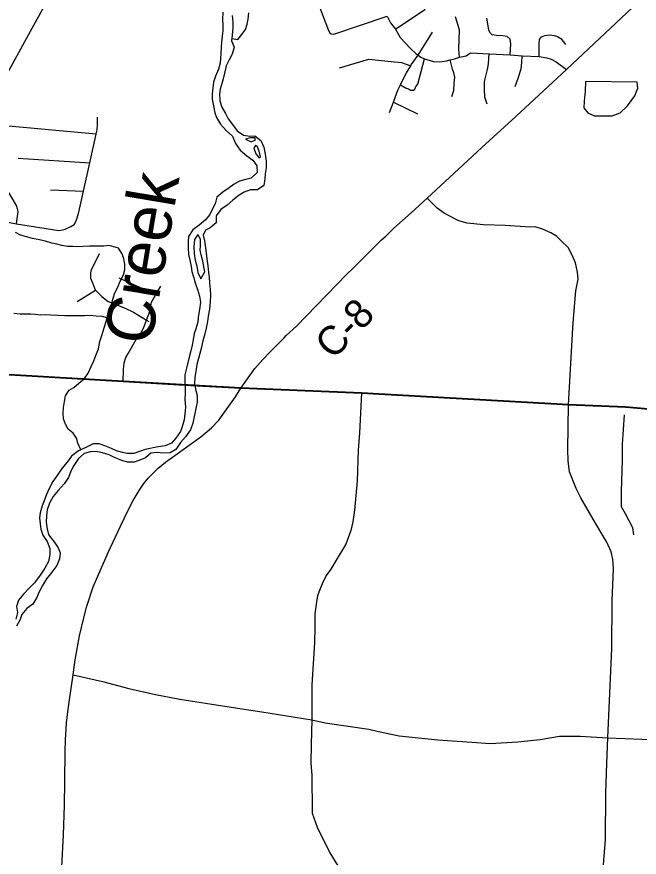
# Model space of a CAD drawing. Extents: x 114843 to 284848, y 317643 to 566895.
# Drawn here: x 225346 to 231812, y 417072 to 425802 of the extents above; entities that cross this region are included whole.
import ezdxf

# ---------------------------------------------------------------- set-up
doc = ezdxf.new("R2010")
doc.units = 0
for name, color, linetype in [('GM_X_City_Street', 7, 'Continuous'), ('GM_X_County_Road', 7, 'Continuous'), ('GM_X_County_Road_Text', 7, 'Continuous'), ('GM_X_Major_River', 7, 'Continuous'), ('GM_X_Major_River_Text', 7, 'Continuous'), ('GM_X_Minor_Lake', 7, 'Continuous'), ('GM_X_Minor_River', 7, 'Continuous'), ('GM_X_State_Route', 7, 'Continuous'), ('GM_X_Township', 7, 'Continuous')]:
    doc.layers.add(name, color=color, linetype=linetype)

msp = doc.modelspace()

# ---------------------------------------------------------------- linework, layer by layer
at = {"layer": 'GM_X_City_Street'}
for p, q in [((229513.9, 425402.3), (229664.1, 425641.5)), ((229257.7, 424914.8), (229507.9, 424794.2)), ((224951.2, 424696.3), (226171.7, 424587.9)), ((225360, 424334), (226104.7, 424283.3)), ((225697.1, 424004.5), (226039, 423989.1)), ((226405.5, 423088.9), (226791.2, 422918.3)), ((225971.8, 422845.1), (226163.8, 422963.7)), ((231485.5, 418310.8), (232458.8, 418277.5))]:
    msp.add_line(p, q, dxfattribs=at)
for points in [[(228503.3, 425991.2), (228487.2, 425949.1), (228483.1, 425921.1), (228584.4, 425660.3), (228596.4, 425634.2), (228610.4, 425626.2), (228638.3, 425620.1), (229193.4, 425807.4)], [(229279.5, 425673.5), (229584.7, 425878.2), (229622.9, 425974.2)], [(229193.4, 425807.4), (229226.4, 425740.8), (229279.5, 425673.5), (229330, 425586.2), (229435.7, 425471.7), (229489.6, 425419.5), (229513.9, 425402.3), (229543.4, 425381.3), (229583, 425365), (229675.3, 425338.9), (229741.3, 425334.7), (229809.3, 425344.6), (229848, 425353.7), (229893.3, 425364.4), (229943.4, 425382.8), (230013.3, 425396.2), (230059.1, 425428.6), (230254.1, 425418.9), (230471.4, 425406.9), (230596.1, 425395.5), (230773.8, 425388.1), (230851.8, 425376.8), (230896.1, 425362.1), (230950.5, 425335.4), (231054.8, 425253)], [(229943.4, 425382.8), (229937.6, 425466.5), (229946, 425662.9), (229932.2, 425711), (229902.4, 425801.2)], [(230471.4, 425406.9), (230477.9, 425520.5), (230472.6, 425568.5), (230441.6, 425596.7), (230393.4, 425605), (230330.5, 425607), (230284.8, 425614.1), (230258.7, 425637.3), (230250, 425666.1), (230230.3, 425786.4)], [(230773.8, 425388.1), (230770.8, 425487.7), (230771.5, 425518.8), (230777.2, 425567), (230795.1, 425593.3), (230830.1, 425608.6), (230880.2, 425613), (230929.4, 425609.3), (230963.6, 425598.5), (230998.9, 425576.7), (231047, 425514.9)], [(229218.1, 424809), (229257.7, 424914.8), (229262.3, 424927.2), (229304.6, 425039.2), (229330.9, 425094.3), (229342.8, 425119.3), (229395.1, 425219.4), (229438, 425294.1), (229443.3, 425303.4), (229513.9, 425402.3)], [(230233.3, 424894.4), (230208, 424968.2), (230203.7, 425052.1), (230204.4, 425131.1), (230234.3, 425255.9), (230246.3, 425314), (230254.1, 425418.9)], [(228697.4, 425271.2), (229003.6, 425360.6), (229233.4, 425336), (229341.4, 425325.7), (229438, 425294.1)], [(229330.9, 425094.3), (229384.7, 425065.1), (229414.6, 425053), (229436.6, 425040.9), (229468.6, 425038.8), (229480.6, 425050.8), (229492.7, 425076.9), (229512.7, 425100.8), (229583, 425365)], [(229864.3, 424975.7), (229886.4, 425035.8), (229890.7, 425113.9), (229894.8, 425176), (229884.9, 425220.1), (229871, 425258.3), (229848, 425353.7)], [(230523.1, 425077.9), (230554.6, 425163.2), (230584.7, 425262.1), (230592.8, 425326.3), (230596.1, 425395.5)], [(225906, 423623.2), (225942.1, 423643.1), (225958.2, 423677.1), (225972.3, 423715.2), (225990.4, 423771.3), (226039, 423989.1), (226104.7, 424283.3), (226164.4, 424550.3), (226170.4, 424582.4), (226171.7, 424587.9), (226180.5, 424626.4), (226184.7, 424682.5), (226182.8, 424760.7)], [(225342.1, 423651.5), (225360.6, 423780.9), (225352.7, 423807), (225342.8, 423843.1), (225230.5, 424029.9), (225222.5, 424043.3), (225046.1, 424336.8), (225028.2, 424358.9), (224894.3, 424367.2)], [(224459.6, 423816.9), (225342.1, 423651.5), (225784, 423583.4), (225820, 423587.3), (225850, 423597.3), (225906, 423623.2)], [(226163.8, 422963.7), (226135.4, 423035.3), (226113.3, 423084.8), (226114.1, 423141.8), (226123.4, 423173.8), (226205, 423343.3)], [(226163.8, 422963.7), (226230.8, 422895.6), (226295.2, 422843.9), (226373.3, 422814.3), (226471.4, 422775.3), (226556.9, 422732.6), (226601.8, 422706.9), (226694.6, 422650.9), (226718.8, 422636.2)], [(226694.6, 422650.9), (226728.3, 422739.6), (226744.1, 422838.4), (226791.2, 422918.3), (226841.6, 423003.6)], [(226451.7, 422012.8), (226455, 422136.7), (226462.8, 422207.8), (226479.2, 422262.2), (226503.9, 422305.5), (226585.1, 422448.4), (226622.8, 422495.7), (226663.4, 422568.8), (226694.6, 422650.9)], [(228928, 421892.9), (228904.5, 421482), (228891, 421301.2), (228880.1, 420982.4), (228853.8, 420676.7), (228837.6, 420557.1), (228815.5, 420465.9), (228765.3, 420325.1), (228673.8, 420175.2), (228606.5, 420064.9), (228559, 419997.3), (228517.9, 419911.6), (228482.5, 419825.6), (228471, 419785.5), (228462.1, 419748.1), (228441.8, 419599.4), (228440.4, 419462.9), (228439.2, 419300.4), (228410.6, 418861.3), (228409.7, 418497.6), (228404.5, 418242.2), (228401.2, 418052.7), (228411.5, 417921), (228414.1, 417546.3)], [(231755.4, 420422.1), (231747.2, 420493.5), (231670.8, 420637.8), (231627.8, 420710.9), (231628.5, 420873.1), (231636.8, 421195.3), (231637.6, 421226.6), (231638.5, 421363.8), (231658.2, 421665.7)], [(225929.8, 418964.7), (226236.7, 418895.7), (226509, 418825.7), (226785.8, 418763.8), (227040, 418713), (227526.1, 418637.2), (227890.1, 418582.1), (228409.7, 418497.6)], [(228409.7, 418497.6), (228550, 418466.9), (229003.5, 418403.1), (229103.7, 418376.7), (229317.9, 418332.3), (229719.8, 418292.9), (230072.9, 418267.1)], [(230072.9, 418267.1), (230262.7, 418253.2), (230551.7, 418271.6), (230782.9, 418294.9), (230985.1, 418328.9), (231199.1, 418330.5), (231485.5, 418310.8)], [(228414.1, 417546.3), (228414.2, 417530.5), (228466, 417384.8), (228596.6, 417115.7), (228709.7, 416938.7), (228817.2, 416804.4), (229025.4, 416586.7), (229187.2, 416459.3), (229404.9, 416330.7), (229578.2, 416249.3), (229737.2, 416192.4), (229869.4, 416174.3), (230052.9, 416160.7), (230541.9, 416123), (231046.1, 416093.8), (231366.9, 416079.4)]]:
    msp.add_lwpolyline(points, dxfattribs=at)
at = {"layer": 'GM_X_County_Road'}
for p, q in [((228087.4, 422431.3), (228123.9, 422468.5)), ((226451.7, 422012.8), (227089.4, 421976.6)), ((227089.4, 421976.6), (227674, 421943.4))]:
    msp.add_line(p, q, dxfattribs=at)
for points in [[(229178, 423524.4), (229263.6, 423605.4), (229441.3, 423766.4), (229610.3, 423917.9), (229982.9, 424265), (230176, 424444.6), (230528.7, 424767.4), (231054.8, 425253), (231743.7, 425897.8), (231784.7, 425936.3)], [(231130.2, 422667.4), (231152.5, 422956.6), (231177.9, 423076.4), (231170.2, 423150.7), (231151.5, 423245.1), (231114.9, 423325.9), (231074.7, 423406.7), (231002.2, 423473.7), (230951.4, 423524), (230893.5, 423557.4), (230806.8, 423597.3), (230731, 423620.4), (230674.3, 423616.9), (230576.8, 423623.7), (230420.1, 423632.4), (230195.4, 423641.9), (230024.6, 423659.2), (229936.7, 423683.2), (229887.9, 423705.4), (229786.8, 423761.1), (229711.8, 423813.5), (229610.3, 423917.9)], [(228835.6, 423188.1), (229135.2, 423483.8), (229178, 423524.4)], [(228123.9, 422468.5), (228145.9, 422490.8), (228252.6, 422587.3), (228774.9, 423128.2), (228835.6, 423188.1)], [(231078.9, 421772), (231122.5, 422567.5), (231130.2, 422667.4)], [(227674, 421943.4), (227818.3, 422149.6), (227901.9, 422242.2), (227981.1, 422324.4), (228083.7, 422427.6), (228087.4, 422431.3)], [(223922.2, 422159.1), (225143.8, 422091), (226451.7, 422012.8)], [(225953, 419122.8), (225998, 419371.5), (226037.6, 419545.4), (226073.9, 419680.2), (226138.5, 419879.5), (226294.7, 420237.4), (226422.9, 420511.8), (226507.7, 420682.5), (226554.7, 420776.6), (226615.6, 420882.1), (226665.4, 420953.6), (226709.3, 421008.7), (226771.3, 421073.4), (226814.5, 421113.6), (226891.8, 421175.7), (227012.3, 421263.2), (227137.4, 421352), (227259.2, 421438), (227368.8, 421533.4), (227446.3, 421612.1), (227617.3, 421854.7), (227674, 421943.4)], [(227674, 421943.4), (228928, 421892.9), (231078.9, 421772), (231668.9, 421746.7), (231715, 421742.7)], [(231457.6, 420372.5), (231333.3, 420582), (231204.5, 420803.5), (231158.2, 420901), (231087.5, 421074), (231072.6, 421187.8), (231068.7, 421307.8), (231078.9, 421772)], [(231715, 421742.7), (232176.4, 421703), (232493.4, 421679.2)], [(231475.4, 418044.6), (231485.5, 418310.8), (231527.5, 419239.8), (231532.6, 419733.4), (231543.1, 420069.3), (231536.8, 420167.2), (231521, 420244.2), (231474.6, 420343.9), (231457.6, 420372.5)], [(225297.7, 414172.5), (225505.3, 415119.3), (225647.3, 415769.7), (225684.3, 415939.3), (225740.6, 416201), (225767.4, 416327.1), (225779, 416414), (225813.1, 416971.5), (225830.6, 417305), (225842.4, 417608.9), (225844.8, 417865.9), (225848.7, 418166.3), (225852.2, 418294.8), (225859.2, 418398.2), (225863.9, 418472.9), (225880.3, 418605.8), (225892.6, 418706.6), (225929.8, 418964.7), (225941.4, 419044.6), (225952.1, 419117.6), (225953, 419122.8)], [(231313.8, 415413.6), (231321.2, 415509.5), (231366.9, 416079.4), (231461.2, 417256.1), (231463.6, 417735.8), (231475.4, 418044.6)]]:
    msp.add_lwpolyline(points, dxfattribs=at)
at = {"layer": 'GM_X_Major_River'}
for points in [[(227486.5, 425850.5), (227482.7, 425774.3), (227484.8, 425716.2), (227484.9, 425656.1), (227479, 425601.9), (227473.2, 425539.7), (227467.3, 425485.6), (227465.4, 425421.4), (227461.5, 425371.3), (227459.6, 425321.1), (227441.8, 425258.9), (227409.9, 425186.7), (227390, 425122.5), (227382.1, 425064.3), (227374.2, 425000.1), (227374.4, 424946), (227388.5, 424875.8), (227404.7, 424805.7), (227420.8, 424755.6), (227463.1, 424687.6), (227519.3, 424621.5), (227585.5, 424563.6), (227617.7, 424487.4), (227665.9, 424417.4), (227734.1, 424359.4), (227798.3, 424313.5), (227840.5, 424255.4), (227842.7, 424183.3), (227780.7, 424127), (227726.7, 424112.8), (227660.6, 424094.6), (227604.6, 424062.3), (227552.6, 424026.1), (227484.6, 423981.8), (227424.7, 423927.5), (227406.8, 423859.3), (227374.9, 423799.1), (227351, 423748.9), (227305, 423692.6), (227239.1, 423636.3), (227173.1, 423588), (227131.2, 423519.8), (227125.3, 423467.6), (227125.4, 423401.4), (227129.6, 423331.3), (227145.8, 423261.2), (227155.9, 423209), (227164, 423154.9), (227184.2, 423088.8), (227200.3, 423038.7), (227222.5, 422968.6), (227242.7, 422900.5), (227254.8, 422836.4), (227245, 422762.1), (227231.2, 422681.9), (227227.3, 422629.8), (227205.4, 422561.5), (227189.5, 422511.4), (227177.6, 422447.2), (227167.7, 422391), (227149.8, 422318.8), (227132, 422252.6), (227108.2, 422152.2), (227092.3, 422082), (227090.4, 422017.9), (227094.6, 421951.7), (227094.7, 421891.6), (227092.9, 421825.4), (227099, 421747.2), (227091.2, 421677), (227083.3, 421614.8), (227063.4, 421542.6), (227045.5, 421492.4), (226999.6, 421424.1), (226953.7, 421371.9), (226887.6, 421343.6), (226815.6, 421335.4)], [(227584.7, 425816.7), (227588.9, 425744.5), (227591, 425686.4), (227583.2, 425612.2), (227575.3, 425554), (227605.5, 425485.9), (227583.6, 425413.7), (227551.7, 425355.5), (227521.8, 425293.2), (227505.9, 425229), (227494, 425170.9), (227480.1, 425120.7), (227458.2, 425050.5), (227450.3, 424998.3), (227454.5, 424930.1), (227474.7, 424862), (227514.9, 424798), (227543, 424741.9), (227587.2, 424681.9), (227635.5, 424615.8), (227699.6, 424571.9), (227767.7, 424562), (227817.8, 424564.2), (227880, 424518.2), (227912.2, 424446.1), (227924.4, 424375.9), (227936.5, 424303.8), (227936.7, 424233.6), (227926.8, 424169.4), (227920.9, 424119.3), (227911.1, 424049.1), (227847.1, 424002.8), (227773, 424004.6), (227707, 423980.4), (227656.9, 423948.2), (227591, 423895.9), (227531, 423845.6), (227465, 423799.3), (227417.1, 423735), (227417.3, 423662.9), (227355.3, 423610.6), (227305.3, 423586.4), (227283.4, 423534.2), (227297.5, 423474.1), (227307.7, 423401.9), (227311.8, 423351.8), (227319.9, 423287.7), (227330.1, 423213.5), (227338.3, 423147.3), (227344.4, 423097.2), (227348.5, 423037.1), (227354.7, 422968.9), (227356.8, 422908.8), (227355, 422840.6), (227349.1, 422766.4), (227335.3, 422692.2), (227325.4, 422636), (227311.5, 422567.8), (227299.6, 422507.6), (227279.8, 422437.4), (227259.9, 422357.1), (227248, 422305), (227234.1, 422252.8), (227216.2, 422188.6), (227204.4, 422116.4), (227196.5, 422058.2), (227192.6, 421990.1), (227204.8, 421919.9), (227220.9, 421867.8), (227219.1, 421799.6), (227209.2, 421749.5), (227197.3, 421699.3), (227183.4, 421631.1), (227173.5, 421581), (227149.6, 421510.7), (227099.7, 421440.4), (227047.8, 421380.1), (226997.9, 421307.8), (226939.9, 421271.6), (226867.8, 421267.4), (226805.7, 421275.3), (226739.6, 421269.1), (226681.6, 421220.8), (226625.6, 421196.6), (226565.6, 421174.4)], [(227721.8, 424531.8), (227781.9, 424503.9), (227825.9, 424524.1), (227817.9, 424544.1)], [(227817.9, 424544.1), (227773.8, 424544), (227721.8, 424531.8)], [(227824, 424465.9), (227808.1, 424437.8), (227830.2, 424379.7), (227862.4, 424335.7)], [(227862.4, 424335.7), (227876.4, 424347.8), (227864.2, 424407.9), (227844.1, 424458), (227824, 424465.9)], [(227225.3, 423542.1), (227191.3, 423487.8), (227183.5, 423413.6), (227187.6, 423343.5), (227199.8, 423275.3), (227216, 423211.2), (227228.1, 423145.1), (227258.3, 423081), (227300.2, 423151.3)], [(227300.2, 423151.3), (227292.1, 423187.3), (227277.9, 423263.5), (227259.8, 423327.6), (227251.7, 423377.7), (227255.5, 423427.8), (227253.4, 423492), (227225.3, 423542.1)], [(226010.5, 421305.3), (225987.5, 421294.2), (225914.5, 421238.9), (225868.6, 421176.6), (225814.7, 421110.3), (225770.8, 421046.1), (225720.9, 420973.8), (225683, 420901.5), (225655.1, 420839.3), (225631.2, 420775), (225609.3, 420720.8), (225587.4, 420650.6), (225581.5, 420598.5), (225587.7, 420534.3), (225595.8, 420480.2), (225618, 420416.1), (225660.2, 420350.1), (225688.4, 420279.9), (225690.5, 420215.8), (225676.7, 420143.6), (225636.8, 420073.3), (225586.9, 420003), (225528.9, 419920.7), (225475, 419868.4), (225417.1, 419804.1), (225365.1, 419741.8), (225343.2, 419677.6), (225353.4, 419613.4), (225335.5, 419543.2)], [(226815.6, 421335.4), (226679.4, 421307), (226629.4, 421288.8), (226563.4, 421266.6), (226493.3, 421266.4), (226443.2, 421274.3), (226381.1, 421292.2), (226328.9, 421318.2), (226260.8, 421344.1), (226202.7, 421366), (226138.6, 421365.8), (226076.6, 421335.6), (226010.5, 421305.3)], [(226565.6, 421174.4), (226497.5, 421174.2), (226437.4, 421192.1), (226369.2, 421220), (226305, 421251.9), (226234.9, 421273.8), (226166.8, 421285.7), (226112.7, 421283.5), (226046.7, 421267.3), (225986.7, 421213), (225936.8, 421140.7), (225908.9, 421082.5), (225883, 421016.3), (225837.1, 420952), (225775.1, 420881.7), (225723.2, 420817.4), (225689.3, 420755.1), (225661.4, 420682.9), (225653.6, 420618.7), (225651.7, 420552.5), (225659.9, 420480.4), (225680, 420416.3), (225734.3, 420348.2), (225776.5, 420284.2), (225796.6, 420234.1)], [(225796.6, 420234.1), (225796.8, 420230.3), (225790.7, 420169.9), (225762.9, 420103.7), (225710.9, 420033.4), (225655, 419963.1), (225613.1, 419892.8), (225575.2, 419820.5), (225553.3, 419768.3), (225513.4, 419702.1), (225451.4, 419655.8), (225397.5, 419593.5), (225379.6, 419541.3), (225341.7, 419473.1)]]:
    msp.add_lwpolyline(points, dxfattribs=at)
at = {"layer": 'GM_X_Minor_Lake'}
for points in [[(231254.9, 425129.2), (231250.6, 425031), (231238.3, 424926.8), (231236.1, 424854.6), (231278, 424804.4), (231348.1, 424772.1), (231436.3, 424771.9), (231532.4, 424773.7), (231614.7, 424805.5), (231689, 424877.5), (231767.4, 424979.5), (231797.7, 425059.6), (231789.8, 425123.8)], [(231789.8, 425123.8), (231254.9, 425129.2)]]:
    msp.add_lwpolyline(points, dxfattribs=at)
at = {"layer": 'GM_X_Minor_River'}
for points in [[(227578.2, 425575.5), (227642.4, 425567), (227682.5, 425619.1), (227720.6, 425671.1), (227740.7, 425725.2), (227748.8, 425777.4), (227757, 425843.5)], [(226010.5, 421305.3), (225979.4, 421373.4), (225965.5, 421423.6), (225931.6, 421475.8), (225879.6, 421518), (225851.7, 421570.2), (225829.8, 421626.4), (225827.9, 421682.6), (225832, 421744.7), (225840.2, 421804.9), (225850.3, 421865), (225888.4, 421923.1), (225938.5, 421951.1), (225990.6, 421995.1), (226048.7, 422043.1), (226086.9, 422101.1), (226119, 422169.3), (226145.1, 422227.3), (226167.2, 422283.4), (226195.4, 422351.6), (226209.6, 422427.8), (226233.7, 422501.9), (226251.8, 422570), (226274, 422636.2), (226288.1, 422688.3), (226306.2, 422746.4), (226330.4, 422814.5), (226346.5, 422878.7), (226364.6, 422934.8), (226394.7, 422994.9), (226420.9, 423055), (226453, 423121.1), (226467.1, 423175.2), (226467.2, 423231.3), (226457.3, 423287.5), (226441.4, 423339.7), (226401.5, 423399.9), (226305.5, 423426.2), (226249.5, 423420.3), (226199.4, 423418.4), (226149.4, 423420.6), (226099.4, 423420.7), (226035.4, 423416.8), (225979.3, 423410.9), (225927.3, 423415), (225873.3, 423417.2), (225815.3, 423427.3), (225763.3, 423439.5), (225709.2, 423451.6), (225643.3, 423471.8), (225565.2, 423490), (225509.2, 423500.2), (225445.2, 423516.4), (225385.2, 423534.5), (225331.3, 423562.7)], [(226284.9, 422676.5), (226232.1, 422688.4), (226172, 422692.5), (226104, 422698.7), (226054, 422696.8), (225973.9, 422695), (225845.9, 422695.3), (225773.8, 422699.4), (225697.8, 422703.6), (225645.8, 422707.7), (225593.7, 422703.8), (225541.7, 422710), (225491.7, 422712.1), (225439.7, 422712.2), (225381.6, 422714.3), (225313.6, 422720.5)]]:
    msp.add_lwpolyline(points, dxfattribs=at)
at = {"layer": 'GM_X_State_Route'}
msp.add_lwpolyline([(223950.4, 422903.1), (224007.5, 423006.4), (224246.7, 423439.4), (224296.2, 423519.9), (224459.6, 423816.9), (224662.5, 424201.7), (224951.2, 424696.3), (225207.1, 425139.3), (225487.2, 425654.4), (225681.8, 426007.4), (225712.1, 426062.4)], dxfattribs=at)
at = {"layer": 'GM_X_Township'}
for points in [[(242583.7, 421057.6), (240673.2, 421159), (239973.4, 421201.6), (239660.7, 421220.1), (239067.5, 421257.3), (237867.7, 421325.5), (236737.9, 421405.3), (234661.9, 421540.8), (233658.7, 421620.4), (233295.8, 421638.5), (233108.7, 421647.8), (233012.3, 421652.5), (232826.7, 421663.6), (232492.2, 421682), (232175.2, 421705.8), (231667.7, 421749.5), (231077.8, 421774.9), (228926.8, 421895.7), (227672.8, 421946.2), (226450.5, 422015.6), (225142.6, 422093.9)], [(225142.6, 422093.9), (226450.5, 422015.6), (227672.8, 421946.2), (228926.8, 421895.7), (231077.8, 421774.9), (231667.7, 421749.5), (232175.2, 421705.8), (232492.2, 421682), (232826.7, 421663.6), (233012.3, 421652.5), (233108.7, 421647.8), (233295.8, 421638.5), (233658.7, 421620.4), (234661.9, 421540.8), (236737.9, 421405.3), (237867.7, 421325.5), (239067.5, 421257.3), (239660.7, 421220.1), (239973.4, 421201.6), (240673.2, 421159), (242583.7, 421057.6)]]:
    msp.add_lwpolyline(points, dxfattribs=at)

# ---------------------------------------------------------------- texts
at = {"layer": 'GM_X_County_Road_Text'}
msp.add_text('C-8', height=300.01, rotation=46.06399, dxfattribs=at).set_placement((228632.3, 422230.3))
at = {"layer": 'GM_X_Major_River_Text'}
msp.add_text('Creek', height=500.11, rotation=80.4112, dxfattribs=at).set_placement((226740.1, 422375.8))

doc.saveas('drawing.dxf')
